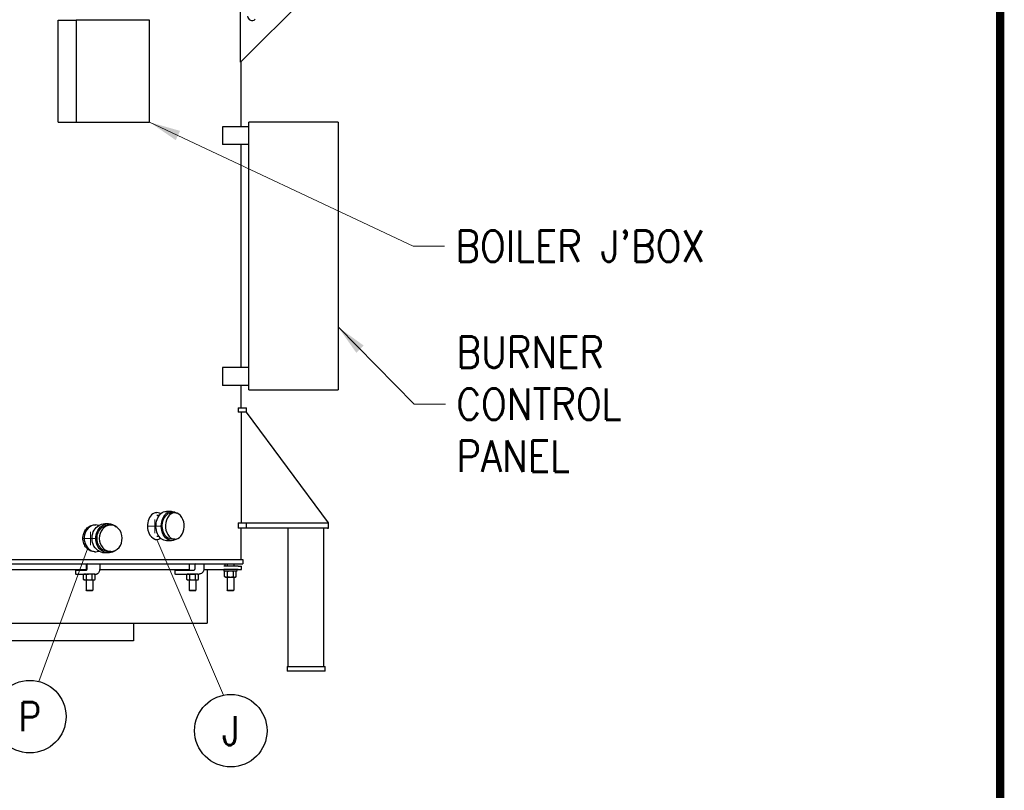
# Model space of a CAD drawing. Extents: x 1 to 669, y 0 to 417.
# Tile 276 of 297: x 558 to 669, y 151 to 238. Entities that reach past the tile are written whole.
import ezdxf
from ezdxf.enums import TextEntityAlignment as Align

# ---------------------------------------------------------------- set-up
doc = ezdxf.new("R2010")
doc.units = 0
doc.header["$LTSCALE"] = 12
doc.header["$MEASUREMENT"] = 0
doc.layers.get('0').update_dxf_attribs({"linetype": 'CONTINUOUS'})
doc.layers.add('D', color=2, linetype='CONTINUOUS')
doc.layers.add('X', color=1, linetype='CONTINUOUS')
doc.layers.add('Leader', color=41, linetype='CONTINUOUS', lineweight=13)
doc.styles.get("Standard").update_dxf_attribs({"font": 'SIMPLEX.SHX', "width": 0.875})
doc.dimstyles.get("Standard").update_dxf_attribs({"dimscale": 28, "dimtxt": 0.125, "dimasz": 0.125, "dimexe": 0.04375, "dimexo": 0.0625, "dimgap": 0.04375, "dimtad": 0, "dimtih": 1, "dimtoh": 1, "dimdec": 4, "dimzin": 12, "dimdsep": 46, "dimlunit": 5, "dimtxsty": 'Standard', "dimcen": 0, "dimclrd": 256, "dimclre": 256, "dimclrt": 256, "dimadec": 1, "dimazin": 3, "dimtfac": 0.875, "dimtdec": 4, "dimtofl": 0, "dimtmove": 0, "dimatfit": 2, "dimfxl": 1, "dimtolj": 1, "dimtzin": 12, "dimlwd": 13, "dimlwe": 13, "dimarcsym": 0})

msp = doc.modelspace()

# ---------------------------------------------------------------- linework, layer by layer
for p, q in [((583.0286, 232.80202), (583.0286, 244.33826)), ((583.0286, 232.80202), (594.05388, 243.8273)), ((562.57742, 237.52576), (564.60867, 237.52576)), ((562.57742, 226.08826), (562.57742, 237.52576)), ((572.83591, 237.52576), (564.60867, 237.52576)), ((564.60867, 237.52576), (564.60867, 226.08826)), ((572.83591, 226.08826), (572.83591, 237.52576)), ((583.07869, 225.58826), (583.07869, 232.85211)), ((562.57742, 226.08826), (564.60867, 226.08826)), ((564.60867, 226.08826), (572.83591, 226.08826)), ((583.9481, 225.58826), (580.99745, 225.58826)), ((580.99745, 225.58826), (580.99745, 223.58826)), ((593.9481, 226.08826), (583.9481, 226.08826)), ((583.9481, 196.08826), (583.9481, 226.08826)), ((593.9481, 226.08826), (593.9481, 196.08826)), ((583.9481, 223.58826), (580.99745, 223.58826)), ((583.07869, 198.58826), (583.07869, 223.58826)), ((583.9481, 198.58826), (580.99745, 198.58826)), ((580.99745, 198.58826), (580.99745, 196.58826)), ((583.9481, 196.58826), (580.99745, 196.58826)), ((583.07869, 194.08826), (583.07869, 196.58826)), ((583.9481, 196.08826), (593.9481, 196.08826)), ((582.76866, 194.08826), (583.68918, 194.08826)), ((582.76866, 194.08826), (582.76866, 193.58826)), ((583.68918, 193.58826), (582.76866, 193.58826)), ((583.07869, 193.58826), (583.07869, 181.21326)), ((583.68918, 193.58826), (583.68918, 194.08826)), ((592.87668, 181.21326), (583.68918, 193.58826)), ((573.46814, 182.33826), (573.64491, 182.33826)), ((575.29954, 182.47826), (574.70557, 182.47826)), ((575.65592, 182.31826), (575.29954, 182.31826)), ((568.21744, 181.10326), (567.79744, 181.10326)), ((573.90575, 182.02576), (573.64491, 182.02576)), ((582.76866, 181.21326), (583.68918, 181.21326)), ((582.76866, 181.21326), (582.76866, 180.58826)), ((583.68918, 181.21326), (592.77826, 181.21326)), ((583.68918, 180.58826), (583.68918, 181.21326)), ((592.87668, 181.21326), (592.77826, 181.21326)), ((592.87668, 180.58826), (592.87668, 181.21326)), ((566.67244, 180.96326), (566.79744, 180.96326)), ((566.81786, 180.65076), (566.79744, 180.65076)), ((568.46944, 180.94326), (568.21744, 180.94326)), ((583.68918, 180.58826), (582.76866, 180.58826)), ((583.07869, 177.08826), (583.07869, 180.58826)), ((592.77826, 180.58826), (583.68918, 180.58826)), ((588.37668, 165.08826), (588.37668, 180.58826)), ((592.37668, 165.08826), (592.37668, 180.58826)), ((592.77826, 180.58826), (592.87668, 180.58826)), ((573.46814, 179.33826), (573.64491, 179.33826)), ((573.90575, 179.65076), (573.64491, 179.65076)), ((575.29954, 179.19826), (574.70557, 179.19826)), ((575.65592, 179.35826), (575.29954, 179.35826)), ((566.67244, 177.96326), (566.79744, 177.96326)), ((566.81786, 178.27576), (566.79744, 178.27576)), ((568.21744, 177.82326), (567.79744, 177.82326)), ((568.46944, 177.98326), (568.21744, 177.98326)), ((532.21095, 177.08826), (583.26619, 177.08826)), ((532.21095, 176.58826), (583.26619, 176.58826)), ((565.70369, 176.58826), (565.70369, 175.83871)), ((577.27925, 176.58826), (577.27925, 175.83826)), ((581.26619, 176.58826), (581.26619, 176.33826)), ((581.51619, 176.58826), (581.51619, 176.33826)), ((582.26619, 176.58826), (582.26619, 176.33826)), ((583.26619, 177.08826), (583.26619, 176.58826)), ((551.01619, 175.96326), (565.70369, 175.96326)), ((564.50593, 175.77826), (564.50593, 175.52326)), ((564.56593, 175.83826), (564.57464, 175.83826)), ((565.69964, 175.83826), (564.57464, 175.83826)), ((565.79464, 176.52826), (565.79464, 176.08826)), ((567.23062, 175.96326), (577.27925, 175.96326)), ((567.23725, 176.52826), (567.23725, 176.08826)), ((575.64664, 175.77826), (575.64664, 175.52326)), ((575.70664, 175.83826), (575.73914, 175.83826)), ((577.6877, 175.83826), (575.73914, 175.83826)), ((577.89617, 176.52826), (577.89617, 176.08826)), ((578.91593, 175.96326), (581.15064, 175.96326)), ((578.92701, 176.52826), (578.92701, 176.08826)), ((579.26619, 175.96326), (579.26619, 169.96326)), ((581.29522, 176.33826), (581.15064, 176.33826)), ((581.29522, 175.96326), (581.15064, 175.96326)), ((581.15719, 175.96326), (581.15719, 175.78626)), ((582.62519, 175.78626), (581.15719, 175.78626)), ((581.32869, 175.78626), (581.24168, 175.73602)), ((581.24168, 175.1715), (581.24168, 175.73602)), ((582.77508, 176.33826), (581.29522, 176.33826)), ((582.77508, 175.96326), (581.29522, 175.96326)), ((581.56643, 175.1715), (581.56643, 175.73602)), ((582.21595, 175.1715), (582.21595, 175.73602)), ((582.45369, 175.78626), (582.54071, 175.73602)), ((582.54071, 175.1715), (582.54071, 175.73602)), ((582.62519, 175.96326), (582.62519, 175.78626)), ((582.77508, 176.33826), (583.14119, 176.33826)), ((582.77508, 175.96326), (583.14119, 175.96326)), ((583.14119, 175.96326), (583.14119, 176.33826)), ((564.57464, 175.46326), (564.56593, 175.46326)), ((564.57464, 175.46326), (565.69964, 175.46326)), ((565.51619, 175.46326), (565.42918, 175.41302)), ((565.42918, 174.8485), (565.42918, 175.41302)), ((565.51619, 174.79826), (565.42918, 174.8485)), ((565.51619, 174.79826), (565.59156, 174.79826)), ((565.59156, 174.79826), (566.07869, 174.79826)), ((565.69964, 175.46326), (565.99047, 175.46326)), ((565.70369, 174.79826), (565.70369, 173.64826)), ((565.75393, 174.8485), (565.75393, 175.41302)), ((566.07869, 175.46326), (565.99047, 175.46326)), ((566.56583, 175.46326), (566.07869, 175.46326)), ((566.07869, 174.79826), (566.56583, 174.79826)), ((566.40345, 174.8485), (566.40345, 175.41302)), ((566.45369, 174.79826), (566.45369, 173.64826)), ((566.60392, 175.46326), (566.56583, 175.46326)), ((566.56583, 174.79826), (566.64119, 174.79826)), ((566.60392, 175.46326), (566.89475, 175.46326)), ((566.64119, 175.46326), (566.72821, 175.41302)), ((566.64119, 174.79826), (566.72821, 174.8485)), ((566.72821, 174.8485), (566.72821, 175.41302)), ((575.73914, 175.46326), (575.70664, 175.46326)), ((575.73914, 175.46326), (577.6877, 175.46326)), ((577.09175, 175.46326), (577.00473, 175.41302)), ((577.00473, 174.8485), (577.00473, 175.41302)), ((577.09175, 174.79826), (577.00473, 174.8485)), ((577.09175, 174.79826), (577.16711, 174.79826)), ((577.16711, 174.79826), (577.65425, 174.79826)), ((577.27925, 174.79826), (577.27925, 173.64826)), ((577.32949, 174.8485), (577.32949, 175.41302)), ((577.65425, 174.79826), (578.14139, 174.79826)), ((577.6877, 175.46326), (577.85562, 175.46326)), ((578.14139, 175.46326), (577.85562, 175.46326)), ((577.97901, 174.8485), (577.97901, 175.41302)), ((578.02925, 174.79826), (578.02925, 173.64826)), ((578.21675, 175.46326), (578.14139, 175.46326)), ((578.14139, 174.79826), (578.21675, 174.79826)), ((578.21675, 175.46326), (578.3777, 175.46326)), ((578.21675, 175.46326), (578.30377, 175.41302)), ((578.21675, 174.79826), (578.30377, 174.8485)), ((578.30377, 174.8485), (578.30377, 175.41302)), ((581.32869, 175.12126), (581.24168, 175.1715)), ((581.32869, 175.12126), (581.40406, 175.12126)), ((581.40406, 175.12126), (581.89119, 175.12126)), ((581.51619, 175.12126), (581.51619, 173.64826)), ((581.89119, 175.12126), (582.37833, 175.12126)), ((582.26619, 175.12126), (582.26619, 173.64826)), ((582.37833, 175.12126), (582.45369, 175.12126)), ((582.45369, 175.12126), (582.54071, 175.1715)), ((565.70369, 173.64826), (566.45369, 173.64826)), ((565.76369, 173.58826), (565.70369, 173.64826)), ((566.39369, 173.58826), (565.76369, 173.58826)), ((566.39369, 173.58826), (566.45369, 173.64826)), ((577.27925, 173.64826), (578.02925, 173.64826)), ((577.33925, 173.58826), (577.27925, 173.64826)), ((577.96925, 173.58826), (577.33925, 173.58826)), ((577.96925, 173.58826), (578.02925, 173.64826)), ((581.51619, 173.64826), (582.26619, 173.64826)), ((581.57619, 173.58826), (581.51619, 173.64826)), ((582.20619, 173.58826), (581.57619, 173.58826)), ((582.20619, 173.58826), (582.26619, 173.64826)), ((532.21095, 169.96326), (579.26619, 169.96326)), ((571.03746, 169.96326), (571.03746, 167.96326)), ((571.03746, 167.96326), (550.26619, 167.96326)), ((588.25168, 165.08826), (588.50168, 165.08826)), ((588.25168, 165.08826), (588.25168, 164.58826)), ((588.50168, 164.58826), (588.25168, 164.58826)), ((588.50168, 165.08826), (592.25168, 165.08826)), ((592.25168, 164.58826), (588.50168, 164.58826)), ((592.25168, 165.08826), (592.50168, 165.08826)), ((592.50168, 164.58826), (592.25168, 164.58826)), ((592.50168, 164.58826), (592.50168, 165.08826))]:
    msp.add_line(p, q)
for centre, radius, start, end in [((584.31484, 237.98286), 0.5, 180, 315), ((565.85464, 176.52826), 0.06, 90, 180), ((567.17725, 176.52826), 0.06, 0, 90), ((577.95617, 176.52826), 0.06, 90, 180), ((578.86701, 176.52826), 0.06, 0, 90), ((564.56593, 175.77826), 0.06, 90, 180), ((564.56593, 175.52326), 0.06, 180, 270), ((575.70664, 175.77826), 0.06, 90, 180), ((575.70664, 175.52326), 0.06, 180, 270)]:
    msp.add_arc(centre, radius, start, end)
for centre, major_axis, ratio, start_param, end_param in [((573.64491, 180.83826), (0, 1.5), 0.707106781, -0.414039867, 1.895452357), ((566.79744, 179.46326), (0, 1.5), 0.866025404, -0.260950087, 3.141592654), ((573.64491, 180.83826), (0, -1.5), 0.707106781, -1.246140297, 0.414039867), ((566.79744, 179.46326), (0, -1.5), 0.866025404, 0, 0.260950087)]:
    msp.add_ellipse(centre, major_axis=major_axis, ratio=ratio, start_param=start_param, end_param=end_param)
at = {"extrusion": (2.14075e-16, 7.83536e-20, -1)}
for centre, end_param in [((574.70557, 180.83826), 0), ((575.29954, 180.83826), 0.47308317)]:
    msp.add_ellipse(centre, major_axis=(0, 1.64), ratio=0.707106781, start_param=-1.107666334, end_param=end_param, dxfattribs=at)
at = {"extrusion": (2.37218e-16, 8.68242e-20, -1)}
for centre, major_axis, start_param, end_param in [((575.29954, 180.83826), (0, 1.48), -1.107666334, 0), ((575.65592, 180.83826), (0, -1.48), -4.249258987, 2.03392632)]:
    msp.add_ellipse(centre, major_axis=major_axis, ratio=0.707106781, start_param=start_param, end_param=end_param, dxfattribs=at)
at = {"extrusion": (2.61886e-16, -1.08787e-17, -1)}
for centre, end_param in [((567.79744, 179.46326), 0), ((568.21744, 179.46326), 0.658270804)]:
    msp.add_ellipse(centre, major_axis=(0, 1.64), ratio=0.866025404, start_param=-1.986514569, end_param=end_param, dxfattribs=at)
at = {"extrusion": (2.72708e-16, 2.22581e-17, -1)}
for centre, major_axis, start_param, end_param in [((568.46944, 179.46326), (0, -1.48), -5.128107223, 1.155078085), ((568.21744, 179.46326), (0, 1.48), -1.986514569, 0)]:
    msp.add_ellipse(centre, major_axis=major_axis, ratio=0.866025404, start_param=start_param, end_param=end_param, dxfattribs=at)
at = {"extrusion": (1.91475e-16, 1.40885e-31, -1)}
msp.add_ellipse((574.70557, 180.83826), major_axis=(0, -1.64), ratio=0.707106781, start_param=0, end_param=2.03392632, dxfattribs=at)
at = {"extrusion": (2.14066e-16, 1.42828e-18, -1)}
msp.add_ellipse((575.29954, 180.83826), major_axis=(0, -1.64), ratio=0.707106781, start_param=-0.47308317, end_param=2.03392632, dxfattribs=at)
at = {"extrusion": (2.12175e-16, -3.16393e-32, -1)}
msp.add_ellipse((575.29954, 180.83826), major_axis=(0, -1.48), ratio=0.707106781, start_param=0, end_param=2.03392632, dxfattribs=at)
at = {"extrusion": (2.34508e-16, -5.76119e-32, -1)}
msp.add_ellipse((567.79744, 179.46326), major_axis=(0, -1.64), ratio=0.866025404, start_param=0, end_param=1.155078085, dxfattribs=at)
at = {"extrusion": (2.19312e-16, -2.42762e-17, -1)}
msp.add_ellipse((568.21744, 179.46326), major_axis=(0, -1.64), ratio=0.866025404, start_param=-0.658270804, end_param=1.155078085, dxfattribs=at)
at = {"extrusion": (2.5986e-16, 1.02406e-31, -1)}
msp.add_ellipse((568.21744, 179.46326), major_axis=(0, -1.48), ratio=0.866025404, start_param=0, end_param=1.155078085, dxfattribs=at)
for points, knots in [([(566.67244, 177.96326), (566.59088, 177.96326), (566.50632, 177.97227), (566.33768, 178.01024), (566.2536, 178.03918), (566.09196, 178.11573), (566.01427, 178.16339), (565.87031, 178.27353), (565.80405, 178.33602), (565.68657, 178.46918), (565.63134, 178.54441), (565.53387, 178.70822), (565.49162, 178.79681), (565.42371, 178.98159), (565.398, 179.07793), (565.36427, 179.27167), (565.35625, 179.36907), (565.35625, 179.46326), (565.35625, 179.55744), (565.36427, 179.65484), (565.398, 179.84858), (565.42371, 179.94493), (565.49162, 180.12971), (565.53387, 180.21829), (565.63134, 180.38211), (565.68657, 180.45734), (565.80405, 180.5905), (565.87031, 180.65299), (566.01427, 180.76313), (566.09196, 180.81079), (566.2536, 180.88733), (566.33768, 180.91628), (566.50632, 180.95424), (566.59088, 180.96326), (566.67244, 180.96326)], [-5.741563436, -5.741563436, -5.741563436, -5.741563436, -5.023868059, -5.023868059, -4.306172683, -4.306172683, -3.588477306, -3.588477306, -2.87078193, -2.87078193, -2.153086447, -2.153086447, -1.435390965, -1.435390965, -0.717695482, -0.717695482, 0, 0, 0, 0.717695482, 0.717695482, 1.435390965, 1.435390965, 2.153086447, 2.153086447, 2.87078193, 2.87078193, 3.588477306, 3.588477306, 4.306172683, 4.306172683, 5.023868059, 5.023868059, 5.741563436, 5.741563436, 5.741563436, 5.741563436]), ([(565.79464, 176.08826), (565.79464, 176.06064), (565.79257, 176.03302), (565.78464, 175.98104), (565.77882, 175.95665), (565.76466, 175.91425), (565.7564, 175.89606), (565.73959, 175.86783), (565.73109, 175.85747), (565.71626, 175.84388), (565.71015, 175.8407), (565.70342, 175.83851), (565.70151, 175.83826), (565.69964, 175.83826)], [4.71238898, 4.71238898, 4.71238898, 4.71238898, 5.00831459, 5.00831459, 5.301195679, 5.301195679, 5.584521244, 5.584521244, 5.853483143, 5.853483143, 6.122343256, 6.122343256, 6.283185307, 6.283185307, 6.283185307, 6.283185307]), ([(567.23725, 176.08826), (567.23725, 176.02595), (567.23233, 175.96365), (567.21296, 175.84443), (567.19853, 175.78752), (567.16086, 175.68382), (567.13766, 175.63701), (567.0828, 175.55729), (567.05107, 175.52421), (566.9801, 175.47809), (566.94078, 175.46451), (566.89865, 175.46329), (566.8967, 175.46326), (566.89475, 175.46326)], [4.71238898, 4.71238898, 4.71238898, 4.71238898, 5.026548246, 5.026548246, 5.340707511, 5.340707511, 5.654866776, 5.654866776, 5.969026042, 5.969026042, 6.268655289, 6.268655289, 6.283185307, 6.283185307, 6.283185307, 6.283185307]), ([(577.89617, 176.08826), (577.89617, 176.06214), (577.8927, 176.03603), (577.87924, 175.98645), (577.86924, 175.96299), (577.84382, 175.92084), (577.82834, 175.90224), (577.79364, 175.87158), (577.77439, 175.85963), (577.73432, 175.84331), (577.71351, 175.83893), (577.691, 175.83828), (577.68935, 175.83826), (577.6877, 175.83826)], [4.71238898, 4.71238898, 4.71238898, 4.71238898, 5.016006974, 5.016006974, 5.320758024, 5.320758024, 5.63001112, 5.63001112, 5.944170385, 5.944170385, 6.258329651, 6.258329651, 6.283185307, 6.283185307, 6.283185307, 6.283185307]), ([(578.92701, 176.08826), (578.92701, 176.02365), (578.91816, 175.95905), (578.88347, 175.83577), (578.85763, 175.77711), (578.79105, 175.6713), (578.75031, 175.62416), (578.65743, 175.54624), (578.6053, 175.51549), (578.49482, 175.47404), (578.43652, 175.46332), (578.37802, 175.46326), (578.37786, 175.46326), (578.3777, 175.46326)], [4.71238898, 4.71238898, 4.71238898, 4.71238898, 5.026548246, 5.026548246, 5.340707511, 5.340707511, 5.654866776, 5.654866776, 5.969026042, 5.969026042, 6.282318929, 6.282318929, 6.283185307, 6.283185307, 6.283185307, 6.283185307])]:
    msp.add_open_spline(points, degree=3, knots=knots)
for points in [[(581.40406, 175.78626), (581.32869, 175.78626), (581.24168, 175.73602)], [(581.56643, 175.73602), (581.47942, 175.78626), (581.40406, 175.78626)], [(581.89119, 175.78626), (581.74047, 175.78626), (581.56643, 175.73602)], [(582.21595, 175.73602), (582.04192, 175.78626), (581.89119, 175.78626)], [(582.37833, 175.78626), (582.30297, 175.78626), (582.21595, 175.73602)], [(582.54071, 175.73602), (582.45369, 175.78626), (582.37833, 175.78626)], [(565.59156, 175.46326), (565.51619, 175.46326), (565.42918, 175.41302)], [(565.42918, 174.8485), (565.51619, 174.79826), (565.59156, 174.79826)], [(565.75393, 175.41302), (565.66692, 175.46326), (565.59156, 175.46326)], [(565.59156, 174.79826), (565.66692, 174.79826), (565.75393, 174.8485)], [(566.07869, 175.46326), (565.92797, 175.46326), (565.75393, 175.41302)], [(565.75393, 174.8485), (565.92797, 174.79826), (566.07869, 174.79826)], [(566.40345, 175.41302), (566.22942, 175.46326), (566.07869, 175.46326)], [(566.07869, 174.79826), (566.22942, 174.79826), (566.40345, 174.8485)], [(566.56583, 175.46326), (566.49047, 175.46326), (566.40345, 175.41302)], [(566.40345, 174.8485), (566.49047, 174.79826), (566.56583, 174.79826)], [(566.72821, 175.41302), (566.64119, 175.46326), (566.56583, 175.46326)], [(566.56583, 174.79826), (566.64119, 174.79826), (566.72821, 174.8485)], [(577.16711, 175.46326), (577.09175, 175.46326), (577.00473, 175.41302)], [(577.00473, 174.8485), (577.09175, 174.79826), (577.16711, 174.79826)], [(577.32949, 175.41302), (577.24247, 175.46326), (577.16711, 175.46326)], [(577.16711, 174.79826), (577.24247, 174.79826), (577.32949, 174.8485)], [(577.65425, 175.46326), (577.50353, 175.46326), (577.32949, 175.41302)], [(577.32949, 174.8485), (577.50353, 174.79826), (577.65425, 174.79826)], [(577.97901, 175.41302), (577.80497, 175.46326), (577.65425, 175.46326)], [(577.65425, 174.79826), (577.80497, 174.79826), (577.97901, 174.8485)], [(578.14139, 175.46326), (578.06603, 175.46326), (577.97901, 175.41302)], [(577.97901, 174.8485), (578.06603, 174.79826), (578.14139, 174.79826)], [(578.30377, 175.41302), (578.21675, 175.46326), (578.14139, 175.46326)], [(578.14139, 174.79826), (578.21675, 174.79826), (578.30377, 174.8485)], [(581.24168, 175.1715), (581.32869, 175.12126), (581.40406, 175.12126)], [(581.40406, 175.12126), (581.47942, 175.12126), (581.56643, 175.1715)], [(581.56643, 175.1715), (581.74047, 175.12126), (581.89119, 175.12126)], [(581.89119, 175.12126), (582.04192, 175.12126), (582.21595, 175.1715)], [(582.21595, 175.1715), (582.30297, 175.12126), (582.37833, 175.12126)], [(582.37833, 175.12126), (582.45369, 175.12126), (582.54071, 175.1715)]]:
    msp.add_rational_spline(points, [1, 1.0379548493, 1], degree=2)
at = {"layer": 'D'}
for centre in [(559.40155, 159.48193), (581.93002, 157.90616)]:
    msp.add_circle(centre, 4.0625, dxfattribs=at)
at = {"layer": 'Leader'}
for p, q in [((573.43077, 180.05701), (573.43077, 181.55701)), ((566.18662, 178.68201), (566.18662, 180.18201)), ((574.18077, 180.80701), (572.68077, 180.80701)), ((566.93662, 179.43201), (565.43662, 179.43201)), ((581.11228, 161.8855), (573.64491, 179.33826)), ((565.87031, 178.27353), (560.41496, 163.416))]:
    msp.add_line(p, q, dxfattribs=at)
at = {"layer": 'X', "const_width": 0.924}
msp.add_lwpolyline([(667.72091, 416.31601), (0.97091, 416.31601), (668.17211, 416.31601), (668.17211, 1.1444), (0.97091, 1.1444), (0.97091, 416.31601), (0.97091, 2.15051)], dxfattribs=at)

# ---------------------------------------------------------------- texts
at = {"layer": 'D', "width": 0.875}
for s, p in [('P', (559.40155, 159.48193)), ('J', (581.93002, 157.90616))]:
    msp.add_text(s, height=3.25, dxfattribs=at).set_placement(p, align=Align.MIDDLE)
at = {"layer": 'D', "char_height": 3.5, "attachment_point": 4}
for s, insert in [("\\A1;BOILER J'BOX", (607.11189, 212.2018)), ('\\A1;BURNER\\PCONTROL\\PPANEL', (607.2213, 194.49585))]:
    msp.add_mtext(s, dxfattribs=dict(at, insert=insert))

# ---------------------------------------------------------------- leaders
at = {"layer": 'D', "annotation_type": 0, "has_hookline": 1, "hookline_direction": 0}
for points, text_width in [([(572.83591, 226.08826), (602.38689, 212.2018), (605.88689, 212.2018)], 30.47917), ([(593.9481, 203.15381), (602.4963, 194.49585), (605.9963, 194.49585)], 20.125)]:
    msp.add_leader(points, dimstyle='Standard', override={"dimgap": 0.04375, "dimtad": 0, "dimarcsym": 1}, dxfattribs=dict(at, text_width=text_width))

doc.saveas('drawing.dxf')
